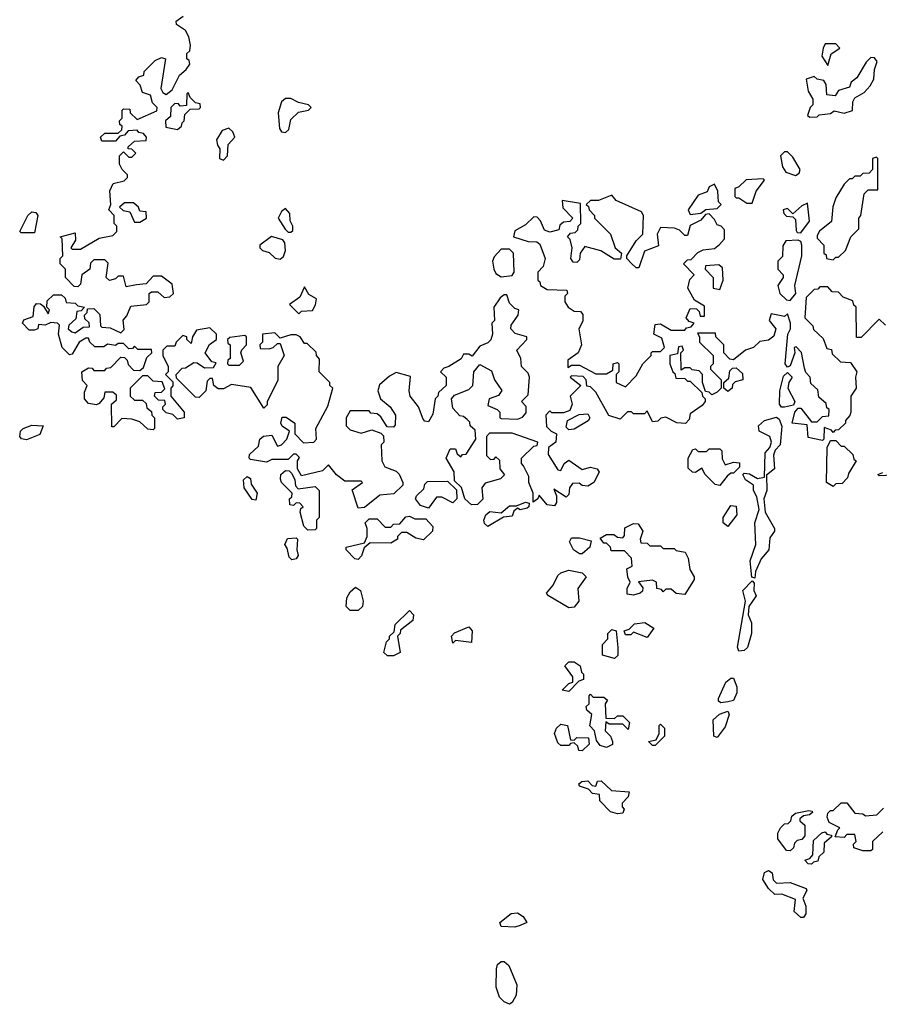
# Model space of a CAD drawing. Extents: x 2494106 to 2685573, y 758056 to 915185.
# Tile 302 of 507: x 2559020 to 2562206, y 900761 to 904410. Entities that reach past the tile are written whole.
import ezdxf

# ---------------------------------------------------------------- set-up
doc = ezdxf.new("R2010")
doc.units = 0

msp = doc.modelspace()

# ---------------------------------------------------------------- linework, layer by layer
at = {"layer": '0CON05XD'}
for points in [[(2560110, 902845), (2560120, 902855), (2560117.5, 902895), (2560161.7, 902978.3), (2560180, 903045), (2560170, 903055), (2560170, 903065), (2560130, 903105), (2560131.7, 903151.7), (2560120, 903165), (2560118.3, 903178.3), (2560085, 903210), (2560075, 903210), (2560060, 903235), (2560045, 903242.5), (2560025, 903242.5), (2559985, 903230), (2559965, 903250), (2559920, 903245), (2559920, 903215), (2559910, 903205), (2559911.7, 903191.7), (2559945, 903190), (2559960, 903195), (2559975, 903210), (2559985, 903210), (2560000, 903165), (2559976.7, 903125), (2559977, 903073), (2559937.5, 902995), (2559937, 902983), (2559925, 902970), (2559877, 903047), (2559805, 903057.5), (2559775, 903042.5), (2559755, 903042.5), (2559740, 903055), (2559735, 903080), (2559725, 903080), (2559715, 903070), (2559710, 903035), (2559685, 903010), (2559671.7, 903011.7), (2559601.7, 903081.7), (2559600, 903095), (2559621.7, 903118.3), (2559635, 903120), (2559665, 903140), (2559678.3, 903138.3), (2559705, 903120), (2559738.3, 903121.7), (2559748.3, 903138.3), (2559731.7, 903141.7), (2559707.5, 903175), (2559723.3, 903206.7), (2559750, 903225), (2559750, 903245), (2559725, 903267.5), (2559675, 903260), (2559660, 903235), (2559655, 903210), (2559640, 903225), (2559640, 903235), (2559625, 903240), (2559600, 903215), (2559595, 903200), (2559565, 903200), (2559550, 903185), (2559550, 903165), (2559570, 903125), (2559570, 903105), (2559560, 903095), (2559587.5, 903067.5), (2559587, 903053), (2559580, 903045), (2559580, 903015), (2559630, 902955), (2559630, 902935), (2559605, 902930), (2559587, 902947), (2559563, 902953), (2559550, 902965), (2559550, 902975), (2559560, 902985), (2559558.3, 902998.3), (2559535, 903000), (2559520, 903015), (2559521.7, 903028.3), (2559545, 903030), (2559558.3, 903041.7), (2559548.3, 903068.3), (2559515, 903070), (2559495, 903090), (2559475, 903090), (2559430, 903045), (2559430, 903015), (2559445, 903000), (2559475, 903000), (2559488.3, 902988.3), (2559491.7, 902971.7), (2559508.3, 902958.3), (2559510, 902945), (2559520, 902935), (2559520, 902895), (2559515, 902890), (2559495, 902892.5), (2559465, 902920), (2559435, 902930), (2559398.3, 902931.7), (2559368.3, 902901.7), (2559361.7, 902901.7), (2559360, 902985), (2559378.3, 903001.7), (2559378.3, 903018.3), (2559365, 903030), (2559335, 903030), (2559331.7, 903008.3), (2559315, 902987.5), (2559305, 902982.5), (2559275, 902987.5), (2559260, 903005), (2559260.7, 903029.3), (2559270, 903055), (2559253, 903073), (2559250, 903105), (2559275, 903120), (2559288.3, 903118.3), (2559295, 903110), (2559335, 903110), (2559341.7, 903118.3), (2559358.3, 903121.7), (2559395, 903160), (2559408.3, 903158.3), (2559418.3, 903148.3), (2559421.7, 903131.7), (2559441.7, 903111.7), (2559465, 903110), (2559478.3, 903121.7), (2559491.7, 903158.3), (2559510, 903175), (2559508.3, 903188.3), (2559458.3, 903188.3), (2559445, 903200), (2559438.3, 903191.7), (2559425, 903190), (2559405, 903210), (2559385, 903210), (2559375, 903202.5), (2559345, 903207.5), (2559331.7, 903198.3), (2559298.3, 903198.3), (2559280, 903215), (2559275, 903230), (2559265, 903230), (2559240, 903215), (2559215, 903170), (2559205, 903167.5), (2559177.5, 903195), (2559163.3, 903245), (2559167.5, 903277.5), (2559160, 903285), (2559135, 903287.5), (2559115, 903277.5), (2559090, 903280), (2559087.5, 903265), (2559075, 903260), (2559055, 903260), (2559030, 903285), (2559035, 903297.5), (2559070, 903310), (2559073.6, 903346.4), (2559081.7, 903358.3), (2559097, 903357), (2559108.3, 903348.3), (2559125, 903320), (2559130, 903335), (2559120, 903345), (2559121.7, 903368.3), (2559145, 903390), (2559175, 903390), (2559188.3, 903378.3), (2559191.7, 903361.7), (2559225, 903360), (2559235, 903350), (2559260, 903345), (2559248.3, 903331.7), (2559231.7, 903328.3), (2559228.3, 903301.7), (2559201.7, 903278.3), (2559200, 903265), (2559213, 903253), (2559225, 903250), (2559255, 903270), (2559278.3, 903271.7), (2559277, 903287), (2559261.7, 903301.7), (2559260, 903315), (2559270, 903325), (2559271.7, 903338.3), (2559295, 903340), (2559317, 903317), (2559320, 903275), (2559325, 903270), (2559355, 903267.5), (2559395, 903250), (2559407.5, 903262.5), (2559403, 903297), (2559417, 903313), (2559431.7, 903348.3), (2559490, 903355), (2559500, 903365), (2559500, 903395), (2559508.3, 903401.7), (2559531.7, 903401.7), (2559555, 903380), (2559577, 903383), (2559590, 903395), (2559585, 903430), (2559545, 903460), (2559515, 903460), (2559488.3, 903431.7), (2559453, 903427), (2559415, 903420), (2559405, 903460), (2559385, 903460), (2559375, 903450), (2559353, 903443), (2559340, 903455), (2559348.3, 903508.3), (2559335, 903520), (2559295, 903520), (2559282.5, 903507.5), (2559280, 903485), (2559250, 903465), (2559245, 903430), (2559235, 903420), (2559221.7, 903421.7), (2559190, 903455), (2559190, 903485), (2559170, 903505), (2559170, 903525), (2559180, 903535), (2559177.5, 903597.5), (2559170, 903605), (2559225, 903620), (2559227, 903593), (2559210, 903565), (2559215, 903560), (2559245, 903560), (2559315, 903600), (2559365, 903610), (2559380, 903625), (2559380, 903645), (2559370, 903655), (2559370, 903685), (2559350, 903705), (2559357.5, 903725), (2559353.6, 903776.4), (2559367, 903803), (2559407, 903813), (2559420, 903825), (2559420, 903835), (2559400, 903855), (2559390, 903875), (2559390, 903905), (2559405, 903920), (2559425, 903900), (2559435, 903900), (2559450, 903915), (2559435, 903930), (2559421.7, 903931.7), (2559421.7, 903938.3), (2559445, 903960), (2559488.3, 903961.7), (2559490, 903975), (2559478.3, 903988.3), (2559461.7, 903991.7), (2559455, 904000), (2559421.7, 903998.3), (2559408.3, 903981.7), (2559391.7, 903978.3), (2559375, 903960), (2559325, 903960), (2559320, 903975), (2559335, 903990), (2559385, 903990), (2559398.3, 904001.7), (2559400, 904015), (2559391.7, 904021.7), (2559390, 904035), (2559400, 904045), (2559400, 904075), (2559405, 904080), (2559428.3, 904078.3), (2559430, 904065), (2559455, 904040), (2559528.3, 904071.7), (2559530, 904085), (2559511.7, 904101.7), (2559505, 904130), (2559475, 904140), (2559467, 904167), (2559450, 904185), (2559461.7, 904198.3), (2559480, 904205), (2559481.7, 904218.3), (2559521.7, 904258.3), (2559545, 904270), (2559560, 904265), (2559543.3, 904155), (2559550.7, 904140.7), (2559563, 904133), (2559585, 904150), (2559612.5, 904205), (2559637.5, 904225), (2559650, 904245), (2559648.3, 904258.3), (2559640, 904265), (2559640, 904285), (2559650, 904295), (2559652.5, 904315), (2559646.4, 904346.4), (2559635, 904370), (2559601.7, 904391.7), (2559600, 904405), (2559626.4, 904423.6)], [(2562015, 904240), (2562027, 904283), (2562060, 904305), (2562045, 904320), (2562005, 904320), (2561997.5, 904305), (2561992.5, 904275), (2562015, 904240)], [(2561948.3, 904048.3), (2561975, 904050), (2561983, 904057), (2562025, 904062.5), (2562038.3, 904071.7), (2562075, 904063.8), (2562106.4, 904073.6), (2562107.5, 904105), (2562115, 904120), (2562149.3, 904140.7), (2562172.5, 904165), (2562185, 904190), (2562187.5, 904225), (2562197.5, 904255), (2562188.3, 904268.3), (2562175, 904270), (2562157, 904253), (2562122.5, 904195), (2562101.7, 904178.3), (2562095, 904160), (2562055, 904147.5), (2562041.7, 904128.3), (2562011.7, 904131.7), (2562009.3, 904169.3), (2562000, 904185), (2561975, 904190), (2561965, 904200), (2561935, 904190), (2561942.5, 904145), (2561960, 904115), (2561960, 904095), (2561950, 904085), (2561940, 904055), (2561948.3, 904048.3)], [(2559605, 904002.5), (2559620, 904015), (2559621.7, 904028.3), (2559630, 904035), (2559631.7, 904058.3), (2559651.7, 904078.3), (2559685, 904080), (2559690, 904085), (2559688.3, 904098.3), (2559671.7, 904101.7), (2559651.7, 904121.7), (2559645, 904140), (2559640, 904135), (2559638.3, 904091.7), (2559615, 904090), (2559608.3, 904098.3), (2559595, 904100), (2559580, 904085), (2559578.3, 904051.7), (2559560, 904035), (2559561.7, 904011.7), (2559605, 904002.5)], [(2560005, 903992.5), (2560017, 904003), (2560025, 904040), (2560053, 904067), (2560090, 904075), (2560100, 904085), (2560090, 904095), (2560053, 904103), (2560025, 904117.5), (2560005, 904117.5), (2559990, 904105), (2559977.5, 904065), (2559983, 904007), (2559990, 903995), (2560005, 903992.5)], [(2559775, 903890), (2559790, 903905), (2559793, 903947), (2559817.5, 903975), (2559810, 903995), (2559795, 904007.5), (2559770.7, 903999.3), (2559750, 903965), (2559752.5, 903945), (2559761.7, 903931.7), (2559760, 903895), (2559775, 903890)], [(2561895, 903832.5), (2561908.3, 903841.7), (2561912.5, 903855), (2561885, 903900), (2561865, 903920), (2561855, 903920), (2561840, 903905), (2561847.5, 903865), (2561860, 903845), (2561895, 903832.5)], [(2562035, 903520), (2562045, 903530), (2562055, 903530), (2562080, 903555), (2562100, 903605), (2562130, 903635), (2562130, 903675), (2562137.5, 903685), (2562150, 903765), (2562165, 903780), (2562200, 903780), (2562200, 903895), (2562195, 903900), (2562180, 903895), (2562180, 903855), (2562168.3, 903841.7), (2562145, 903840), (2562135, 903830), (2562115, 903830), (2562105, 903820), (2562095, 903820), (2562075, 903800), (2562045, 903750), (2562033, 903717), (2562028.3, 903661.7), (2561984.1, 903625.9), (2561975, 903610), (2561975, 903600), (2562000, 903575), (2562000, 903545), (2562008.3, 903538.3), (2562010, 903525), (2562035, 903520)], [(2561505, 903687.5), (2561545, 903692.5), (2561563, 903707), (2561605, 903710), (2561620, 903725), (2561610, 903735), (2561607.5, 903775), (2561595, 903800), (2561575, 903790), (2561568.3, 903771.7), (2561535, 903760), (2561497.5, 903705), (2561505, 903687.5)], [(2561735, 903730), (2561750, 903775), (2561780, 903815), (2561775, 903820), (2561713, 903817), (2561685, 903790), (2561670, 903785), (2561670, 903755), (2561675, 903750), (2561685, 903750), (2561715, 903730), (2561735, 903730)], [(2561265, 903050), (2561305, 903090), (2561330, 903135), (2561360, 903165), (2561360, 903175), (2561365, 903180), (2561395, 903180), (2561410, 903195), (2561399.3, 903229.3), (2561370, 903245), (2561375, 903280), (2561395, 903282.5), (2561435, 903260), (2561485, 903260), (2561491.7, 903268.3), (2561508.3, 903271.7), (2561520, 903285), (2561501.7, 903291.7), (2561490, 903305), (2561505, 903340), (2561528.3, 903338.3), (2561538.3, 903328.3), (2561541.7, 903311.7), (2561558.3, 903311.7), (2561558.3, 903348.3), (2561520.7, 903370.7), (2561496.7, 903415), (2561503, 903447), (2561520, 903465), (2561480, 903505), (2561495, 903520), (2561508.3, 903521.7), (2561533, 903547), (2561553, 903557), (2561595, 903562.5), (2561613, 903577), (2561631.7, 903598.3), (2561631.7, 903631.7), (2561620, 903645), (2561605, 903650), (2561595, 903670), (2561575, 903690), (2561561.7, 903688.3), (2561545, 903667.5), (2561505, 903647.5), (2561495, 903610), (2561485, 903610), (2561465, 903630), (2561447, 903637), (2561395, 903640), (2561382.5, 903615), (2561387.5, 903572.5), (2561335, 903552.5), (2561315, 903490), (2561305, 903490), (2561287, 903507), (2561270, 903525), (2561270, 903535), (2561305, 903590), (2561330, 903615), (2561332.5, 903685), (2561325, 903697.5), (2561230, 903740), (2561215, 903760), (2561165, 903740), (2561135, 903740), (2561120, 903725), (2561128.3, 903718.3), (2561130, 903705), (2561150, 903685), (2561150, 903675), (2561210, 903615), (2561227.5, 903565), (2561250, 903545), (2561247, 903523), (2561223, 903523), (2561173.6, 903553.6), (2561115, 903570), (2561097.5, 903545), (2561095, 903520), (2561085, 903510), (2561071.7, 903511.7), (2561062.5, 903525), (2561067.5, 903565), (2561060, 903595), (2561050, 903605), (2561061.7, 903618.3), (2561078.3, 903621.7), (2561088.3, 903631.7), (2561090, 903645), (2561100, 903655), (2561098.3, 903728.3), (2561030, 903740), (2561033, 903713), (2561070, 903675), (2561058.3, 903661.7), (2561035, 903660), (2561021.7, 903648.3), (2561018.3, 903631.7), (2560985, 903622.5), (2560965, 903630), (2560950, 903665), (2560938.3, 903678.3), (2560925, 903680), (2560895, 903650), (2560855, 903627.5), (2560850, 903605), (2560905, 903587.5), (2560937, 903587), (2560948.3, 903578.3), (2560967.5, 903525), (2560960, 903495), (2560940, 903475), (2560940, 903445), (2560948.3, 903438.3), (2560950, 903425), (2560975, 903410), (2561048.3, 903408.3), (2561050, 903395), (2561040, 903385), (2561040, 903365), (2561052.5, 903345), (2561075, 903330), (2561098.3, 903328.3), (2561107, 903317), (2561107, 903293), (2561092.5, 903265), (2561102.5, 903205), (2561090, 903175), (2561051.7, 903148.3), (2561051.7, 903121.7), (2561065, 903130), (2561095, 903130), (2561155, 903097.5), (2561195, 903097.5), (2561218.3, 903111.7), (2561220, 903135), (2561235, 903140), (2561240, 903135), (2561240, 903105), (2561230, 903095), (2561230, 903065), (2561265, 903050)], [(2559465, 903660), (2559490, 903675), (2559488.3, 903698.3), (2559465, 903700), (2559460, 903715), (2559441.7, 903731.7), (2559408.3, 903731.7), (2559390, 903715), (2559403, 903703), (2559428.3, 903698.3), (2559445, 903660), (2559465, 903660)], [(2561915, 903620), (2561947.1, 903662.9), (2561940, 903730), (2561919.3, 903720.7), (2561885, 903690), (2561865, 903710), (2561850, 903705), (2561851.7, 903691.7), (2561861.7, 903681.7), (2561885, 903680), (2561895, 903670), (2561898.3, 903628.3), (2561901.7, 903621.7), (2561915, 903620)], [(2559075, 903620), (2559025, 903620), (2559020, 903625), (2559050, 903685), (2559065, 903697.5), (2559080, 903695), (2559087.5, 903685), (2559075, 903620)], [(2560025, 903622.5), (2560031.7, 903628.3), (2560032.5, 903645), (2560022.5, 903665), (2560021.7, 903691.7), (2560005, 903710), (2559990.7, 903699.3), (2559977.5, 903675), (2560003.6, 903633.6), (2560015, 903622.5), (2560025, 903622.5)], [(2559985, 903522.5), (2559997.5, 903532.5), (2560005.7, 903554.3), (2560002.9, 903582.9), (2559995, 903593.8), (2559953.6, 903606.4), (2559910, 903575), (2559910, 903565), (2559920, 903555), (2559945, 903547.5), (2559966.4, 903526.4), (2559985, 903522.5)], [(2561875, 903370), (2561896.2, 903395), (2561893.3, 903425), (2561919.2, 903535), (2561918.8, 903575), (2561915, 903587.5), (2561905, 903593.3), (2561860, 903590), (2561848.3, 903571.7), (2561847.5, 903532.5), (2561830, 903515), (2561830, 903485), (2561850, 903465), (2561850, 903455), (2561830, 903425), (2561837.5, 903395), (2561861.7, 903371.7), (2561875, 903370)], [(2560805, 903457.5), (2560845, 903462.5), (2560852.5, 903475), (2560850, 903545), (2560835, 903560), (2560805, 903560), (2560778.3, 903531.7), (2560772.5, 903515), (2560777.5, 903485), (2560785, 903470), (2560805, 903457.5)], [(2561615, 903410), (2561627.5, 903445), (2561625, 903490), (2561611.7, 903501.7), (2561561.7, 903498.3), (2561560, 903485), (2561590, 903455), (2561590, 903415), (2561615, 903410)], [(2562228.3, 903278.3), (2562205, 903300), (2562138.3, 903231.7), (2562121.7, 903231.7), (2562120, 903345), (2562111.7, 903351.7), (2562108.3, 903368.3), (2562071.7, 903381.7), (2562055, 903400), (2562031.7, 903401.7), (2562015, 903420), (2561985, 903420), (2561978.3, 903411.7), (2561965, 903410), (2561935, 903380), (2561930, 903305), (2561960, 903275), (2561961.7, 903261.7), (2561998.3, 903228.3), (2562011.7, 903191.7), (2562028.3, 903188.3), (2562031.7, 903171.7), (2562061.7, 903141.7), (2562099.3, 903139.3), (2562122.5, 903105), (2562117.5, 903085), (2562120, 903045), (2562100, 903015), (2562100, 902955), (2562097, 902943), (2562080, 902925), (2562080, 902915), (2562055, 902890), (2562041.7, 902888.3), (2562035, 902880), (2562028.3, 902888.3), (2562001.7, 902898.3), (2562000, 902855), (2561995, 902850), (2561941.7, 902861.7), (2561938.3, 902908.3), (2561882.5, 902915), (2561892.5, 902955), (2561905, 902970), (2561915, 902970), (2561955, 902920), (2561975, 902920), (2561995, 902940), (2562018.3, 902941.7), (2562020, 902965), (2562011.7, 902971.7), (2562008.3, 902988.3), (2561981.7, 903011.7), (2561978.3, 903038.3), (2561951.7, 903061.7), (2561950, 903085), (2561933, 903103), (2561928.3, 903118.3), (2561917, 903177), (2561898.3, 903198.3), (2561890, 903195), (2561892.5, 903175), (2561875, 903127.5), (2561865, 903122.5), (2561856.7, 903135), (2561866.7, 903245), (2561876.7, 903265), (2561876.7, 903285), (2561865, 903320), (2561855, 903310), (2561805, 903320), (2561797.5, 903295), (2561822.5, 903265), (2561815, 903237.5), (2561795, 903222.5), (2561763, 903217), (2561740, 903195), (2561710, 903185), (2561665, 903150), (2561651.7, 903151.7), (2561630, 903175), (2561630, 903205), (2561600, 903235), (2561598.3, 903248.3), (2561531.7, 903248.3), (2561540, 903235), (2561540, 903215), (2561590, 903165), (2561590, 903135), (2561580, 903125), (2561580, 903115), (2561620, 903075), (2561620, 903045), (2561605, 903030), (2561585, 903020), (2561575, 903030), (2561561.7, 903031.7), (2561550, 903065), (2561550, 903095), (2561538.3, 903108.3), (2561512.5, 903112.5), (2561505, 903120), (2561485, 903120), (2561471.7, 903111.7), (2561470, 903175), (2561480, 903185), (2561475, 903200), (2561461.7, 903198.3), (2561458.3, 903171.7), (2561430, 903165), (2561430, 903135), (2561440, 903105), (2561448.3, 903098.3), (2561451.7, 903081.7), (2561485, 903080), (2561495, 903070), (2561505, 903070), (2561548.3, 903028.3), (2561550, 903015), (2561560, 903005), (2561560, 902995), (2561549.3, 902980.7), (2561505, 902950), (2561501.7, 902928.3), (2561487, 902913), (2561455, 902916.2), (2561415, 902937.5), (2561396.7, 902933.3), (2561385, 902922.5), (2561365, 902920), (2561345, 902960), (2561335, 902950), (2561295, 902950), (2561287, 902957), (2561273, 902957), (2561245, 902930), (2561203, 902943), (2561155, 903030), (2561135, 903050), (2561121.7, 903051.7), (2561120, 903075), (2561108.3, 903088.3), (2561065, 903090), (2561060, 903085), (2561100, 903055), (2561060, 903015), (2561067.5, 902985), (2561058.3, 902961.7), (2561035, 902952.5), (2560992.5, 902952.5), (2560985, 902960), (2560970, 902945), (2560973, 902903), (2560990, 902885), (2561010, 902875), (2561007.5, 902845), (2560980, 902825), (2560978.3, 902798.3), (2561015, 902742.5), (2561025, 902740), (2561037.5, 902765), (2561055, 902777.5), (2561105, 902743.3), (2561135, 902751.2), (2561160, 902745), (2561167, 902733), (2561147.5, 902695), (2561125, 902681.2), (2561105, 902683.3), (2561093, 902693), (2561069.3, 902690.7), (2561057.5, 902675), (2561055, 902650), (2561045, 902640), (2561000, 902670), (2561010, 902645), (2561009.3, 902620.7), (2561001.7, 902608.3), (2560975, 902612.5), (2560945, 902647.5), (2560940, 902635), (2560922.5, 902622.5), (2560922.5, 902655), (2560906.7, 902695), (2560907, 902717), (2560887, 902757), (2560880, 902765), (2560880, 902785), (2560925, 902830), (2560938.3, 902831.7), (2560940, 902845), (2560845, 902877.5), (2560761.7, 902878.3), (2560750, 902865), (2560750, 902795), (2560765, 902780), (2560778.3, 902781.7), (2560785, 902790), (2560798.3, 902778.3), (2560800, 902745), (2560817, 902723), (2560801.7, 902708.3), (2560745, 902692.5), (2560732.5, 902675), (2560737, 902633), (2560717, 902613), (2560695, 902612.5), (2560670, 902635), (2560657, 902677), (2560631.7, 902701.7), (2560630, 902735), (2560600, 902785), (2560615, 902820), (2560635, 902820), (2560641.7, 902801.7), (2560655, 902790), (2560661.7, 902798.3), (2560675, 902800), (2560710, 902855), (2560708.3, 902888.3), (2560690, 902905), (2560688.3, 902918.3), (2560678.3, 902928.3), (2560665, 902940), (2560651.7, 902941.7), (2560625, 902970), (2560620, 903005), (2560631.7, 903018.3), (2560685, 903040), (2560700, 903055), (2560702.5, 903105), (2560725, 903132.5), (2560768.3, 903108.3), (2560780, 903075), (2560806.4, 903036.4), (2560795, 903017.5), (2560760, 903005), (2560755, 902980), (2560790, 902965), (2560800, 902955), (2560800, 902935), (2560805, 902932.5), (2560865, 902930), (2560883, 902937), (2560897, 902953), (2560897, 902977), (2560880, 902995), (2560905, 903020), (2560910, 903085), (2560905, 903100), (2560880, 903125), (2560877.5, 903155), (2560862.5, 903185), (2560900, 903225), (2560900, 903235), (2560856.7, 903246.7), (2560840, 903265), (2560841.7, 903278.3), (2560867.5, 903315), (2560870, 903335), (2560855, 903340), (2560835, 903360), (2560825, 903390), (2560815, 903390), (2560800.7, 903379.3), (2560777.5, 903345), (2560780, 903295), (2560770, 903285), (2560772.5, 903245), (2560766.1, 903223.9), (2560755, 903212.5), (2560725, 903200), (2560697, 903163), (2560685, 903170), (2560665, 903170), (2560656.4, 903153.6), (2560610, 903125), (2560591.7, 903118.3), (2560580, 903105), (2560600, 903085), (2560600, 903055), (2560571.7, 903028.3), (2560570, 903015), (2560560, 903005), (2560551.7, 902948.3), (2560535, 902920), (2560521.7, 902921.7), (2560515, 902930), (2560497.5, 902975), (2560467.5, 903015), (2560463.3, 903035), (2560468.3, 903088.3), (2560415, 903102.5), (2560390.7, 903089.3), (2560353.6, 903056.4), (2560347.5, 903035), (2560357.5, 903005), (2560392.5, 902975), (2560412.5, 902945), (2560411.7, 902908.3), (2560405, 902900), (2560381.7, 902901.7), (2560358.3, 902938.3), (2560345, 902950), (2560321.7, 902951.7), (2560315, 902960), (2560245, 902960), (2560230, 902935), (2560230, 902905), (2560245, 902890), (2560285, 902877.5), (2560325, 902890), (2560358.3, 902878.3), (2560368.3, 902868.3), (2560370, 902845), (2560360, 902835), (2560362.5, 902775), (2560373.3, 902753.3), (2560415, 902737.5), (2560426.4, 902726.4), (2560440, 902695), (2560440, 902685), (2560407, 902653), (2560355, 902647.5), (2560298.3, 902601.7), (2560275, 902600), (2560252.5, 902667.5), (2560290, 902695), (2560285, 902700), (2560225, 902700), (2560193.6, 902723.6), (2560165, 902760), (2560141.7, 902738.3), (2560065, 902720), (2560050, 902745), (2560050, 902775), (2560057, 902787), (2560045, 902800), (2560035, 902800), (2560015, 902780), (2559955, 902780), (2559935, 902770), (2559875, 902780), (2559870, 902785), (2559871.7, 902798.3), (2559905, 902830), (2559910, 902855), (2559923, 902867), (2559955, 902870), (2559975, 902830), (2559990, 902835), (2560010, 902855), (2560020, 902885), (2559993.3, 902903.3), (2559987.5, 902915), (2559993, 902937), (2560007, 902937), (2560040, 902915), (2560040, 902875), (2560071.7, 902841.7), (2560110, 902845)], [(2560055, 903320), (2560065, 903330), (2560105, 903332.5), (2560116.4, 903353.6), (2560120, 903375), (2560091.7, 903391.7), (2560075, 903420), (2560058.3, 903381.7), (2560020, 903355), (2560055, 903320)], [(2559835, 903130), (2559850, 903145), (2559840, 903175), (2559843, 903187), (2559860, 903205), (2559860, 903235), (2559855, 903240), (2559798.3, 903231.7), (2559790, 903225), (2559791.7, 903211.7), (2559800, 903205), (2559800, 903155), (2559791.7, 903148.3), (2559790, 903135), (2559795, 903130), (2559835, 903130)], [(2561645, 903032.5), (2561630, 903045), (2561630, 903065), (2561648.3, 903081.7), (2561651.7, 903108.3), (2561661.7, 903118.3), (2561675, 903120), (2561698.3, 903098.3), (2561700, 903075), (2561671.7, 903068.3), (2561661.7, 903058.3), (2561660, 903045), (2561645, 903032.5)], [(2561843.9, 902973.9), (2561836.2, 902985), (2561836.7, 903035), (2561850.5, 903089.5), (2561865, 903102.5), (2561883.3, 903085), (2561870, 903065), (2561866.7, 903045), (2561892.5, 902995), (2561888.3, 902981.7), (2561855, 902974), (2561843.9, 902973.9)], [(2561055, 902890), (2561045, 902900), (2561050, 902925), (2561093, 902947), (2561125, 902950), (2561132.5, 902935), (2561126.4, 902923.6), (2561075, 902892.5), (2561055, 902890)], [(2561745, 902340), (2561733.9, 902343.9), (2561726.7, 902405), (2561748.6, 902465), (2561744, 902545), (2561760, 902595), (2561751.7, 902641.7), (2561740, 902665), (2561740, 902685), (2561710, 902705), (2561700, 902725), (2561705, 902730), (2561725, 902727.5), (2561755, 902710), (2561780, 902715), (2561783.3, 902805), (2561800, 902825), (2561806.2, 902845), (2561800, 902865), (2561760, 902885), (2561757.5, 902905), (2561780, 902925), (2561825, 902937.5), (2561835, 902930), (2561844, 902904), (2561838.8, 902835), (2561820, 902815), (2561813.9, 902796.1), (2561818, 902745), (2561787.5, 902722.5), (2561788.8, 902665), (2561777.5, 902635), (2561783.3, 902585), (2561817.5, 902525), (2561817.5, 902515), (2561800.7, 902489.3), (2561796.7, 902445), (2561768.3, 902411.7), (2561747.5, 902365), (2561745, 902340)], [(2559045, 902853.3), (2559026.4, 902856.4), (2559020, 902865), (2559023.3, 902885), (2559032.5, 902895), (2559065, 902907.5), (2559107.5, 902905), (2559095, 902872.5), (2559045, 902853.3)], [(2562035, 902680), (2562010, 902695), (2562012.5, 902825), (2562025, 902850), (2562045, 902850), (2562065, 902830), (2562075, 902830), (2562108.3, 902798.3), (2562111.7, 902781.7), (2562120, 902775), (2562091.7, 902728.3), (2562088.3, 902711.7), (2562068.3, 902691.7), (2562045, 902690), (2562035, 902680)], [(2561615, 902683.3), (2561597, 902687), (2561560, 902725), (2561548.3, 902748.3), (2561525, 902732.5), (2561513, 902733), (2561497.5, 902747.5), (2561498, 902785), (2561515, 902817.5), (2561525, 902820), (2561535, 902810), (2561565, 902810), (2561575, 902820), (2561615, 902820), (2561621.7, 902811.7), (2561623, 902783), (2561635, 902760), (2561665, 902770), (2561688.3, 902768.3), (2561688.3, 902751.7), (2561665, 902730), (2561655, 902730), (2561641.7, 902718.3), (2561615, 902683.3)], [(2560088.3, 902518.3), (2560073, 902533), (2560060, 902585), (2560061.7, 902598.3), (2560070, 902605), (2560058.3, 902618.3), (2560045, 902620), (2560035, 902610), (2560021.7, 902611.7), (2560020, 902635), (2560028.3, 902641.7), (2560030, 902655), (2559990, 902695), (2559987, 902707), (2559987.5, 902725), (2560005, 902740), (2560018.3, 902738.3), (2560028.3, 902728.3), (2560040, 902705), (2560042.5, 902682.5), (2560051.7, 902671.7), (2560115, 902680), (2560130, 902665), (2560130, 902565), (2560120, 902555), (2560120, 902525), (2560115, 902520), (2560088.3, 902518.3)], [(2559895, 902630), (2559881.7, 902631.7), (2559852.5, 902675), (2559850, 902705), (2559862.5, 902717.5), (2559875, 902710), (2559878.3, 902688.3), (2559900, 902655), (2559895, 902630)], [(2562255, 902722.5), (2562205, 902720), (2562200, 902725), (2562218.3, 902731.7)], [(2560535, 902600), (2560505, 902610), (2560487.5, 902635), (2560490, 902645), (2560518.3, 902671.7), (2560521.7, 902688.3), (2560531.7, 902698.3), (2560605, 902700), (2560638.3, 902668.3), (2560640, 902635), (2560625, 902620), (2560585, 902640), (2560565, 902640), (2560535, 902600)], [(2560755, 902532.5), (2560743, 902543), (2560740, 902555), (2560747.5, 902575), (2560763, 902587), (2560805, 902582.5), (2560835, 902608.8), (2560861.7, 902608.3), (2560895, 902622.5), (2560908.3, 902618.3), (2560907.5, 902605), (2560900.7, 902599.3), (2560875, 902593.3), (2560865, 902600), (2560851.2, 902588.8), (2560845, 902570), (2560813, 902567), (2560755, 902532.5)], [(2561645, 902532.5), (2561627.5, 902545), (2561627.5, 902565), (2561655, 902610), (2561675, 902607.5), (2561677.5, 902575), (2561645, 902532.5)], [(2560275, 902410), (2560261.7, 902411.7), (2560230, 902445), (2560230, 902455), (2560298.3, 902471.7), (2560307.5, 902495), (2560307.5, 902525), (2560300, 902545), (2560315, 902560), (2560345, 902560), (2560375, 902530), (2560395, 902530), (2560405, 902540), (2560428.3, 902541.7), (2560451.7, 902568.3), (2560465, 902570), (2560485, 902560), (2560525, 902560), (2560551.7, 902531.7), (2560550, 902515), (2560517, 902483), (2560488.3, 902488.3), (2560455, 902510), (2560435, 902510), (2560420, 902495), (2560420, 902485), (2560395, 902470), (2560318.3, 902471.7), (2560297, 902453), (2560287, 902423), (2560275, 902410)], [(2561295, 902277.5), (2561271.7, 902281.7), (2561271.7, 902301.7), (2561282.5, 902325), (2561273.6, 902343.6), (2561270, 902375), (2561290, 902385), (2561287.5, 902415), (2561261.7, 902441.7), (2561211.7, 902441.7), (2561210, 902455), (2561195, 902470), (2561185, 902470), (2561171.7, 902488.3), (2561195, 902502.5), (2561221.7, 902501.7), (2561235, 902492.5), (2561255, 902490), (2561261.7, 902498.3), (2561263.3, 902526.7), (2561295, 902542.5), (2561311.7, 902541.7), (2561330, 902515), (2561320, 902485), (2561321.7, 902471.7), (2561345, 902470), (2561355, 902460), (2561395, 902460), (2561405, 902450), (2561445, 902450), (2561452.5, 902442.5), (2561486.7, 902436.7), (2561497.5, 902415), (2561503, 902373), (2561520, 902345), (2561520, 902335), (2561485, 902280), (2561453, 902283), (2561435, 902300), (2561415, 902300), (2561405, 902290), (2561398.3, 902298.3), (2561381.7, 902301.7), (2561380, 902325), (2561365, 902332.5), (2561313.6, 902326.4), (2561330, 902305), (2561328.3, 902291.7), (2561320, 902285), (2561295, 902277.5)], [(2560028.3, 902408.3), (2560018.3, 902418.3), (2560011.7, 902451.7), (2560002.5, 902465), (2560013, 902487), (2560045, 902490), (2560050, 902485), (2560047.5, 902445), (2560052.5, 902425), (2560045, 902412.5), (2560028.3, 902408.3)], [(2561105, 902430), (2561095, 902430), (2561072.5, 902445), (2561057.5, 902475), (2561065, 902490), (2561095, 902490), (2561138.3, 902478.3), (2561132.5, 902455), (2561105, 902430)], [(2561055, 902230), (2560980, 902275), (2560972.5, 902285), (2560997.5, 902315), (2561015, 902350), (2561025, 902360), (2561055, 902370), (2561105, 902360), (2561120, 902345), (2561088.3, 902301.7), (2561092.5, 902255), (2561075, 902232.5), (2561055, 902230)], [(2560275, 902220), (2560245, 902220), (2560230, 902235), (2560233, 902267), (2560245, 902290), (2560265, 902306.7), (2560282.5, 902295), (2560292.5, 902255), (2560290, 902235), (2560275, 902220)], [(2561685, 902070), (2561680, 902085), (2561710, 902255), (2561700, 902295), (2561735, 902330), (2561741.7, 902321.7), (2561741.2, 902295), (2561750, 902275), (2561722.5, 902235), (2561720, 902205), (2561732.5, 902175), (2561732.5, 902135), (2561717.1, 902082.9), (2561705, 902072.5), (2561685, 902070)], [(2560405, 902052.5), (2560383, 902053), (2560370, 902065), (2560380, 902105), (2560390, 902115), (2560390, 902125), (2560408.3, 902141.7), (2560411.7, 902168.3), (2560465, 902220), (2560480, 902205), (2560477, 902183), (2560431.7, 902148.3), (2560430, 902135), (2560420, 902125), (2560430, 902065), (2560405, 902052.5)], [(2560625, 902100), (2560620, 902125), (2560631.7, 902138.3), (2560685, 902160), (2560697.5, 902145), (2560695, 902102.5), (2560635, 902110), (2560625, 902100)], [(2561345, 902120), (2561295, 902140), (2561285, 902130), (2561265, 902130), (2561260, 902145), (2561278.3, 902151.7), (2561298.3, 902171.7), (2561336.4, 902176.4), (2561370, 902155), (2561345, 902120)], [(2561225, 902042.5), (2561180, 902055), (2561180, 902095), (2561200, 902115), (2561200, 902135), (2561215, 902150), (2561230, 902145), (2561237, 902083), (2561236.4, 902053.6), (2561225, 902042.5)], [(2561055, 901920), (2561030, 901925), (2561055, 901950), (2561070, 901955), (2561070, 901975), (2561040, 902015), (2561055, 902030), (2561075, 902030), (2561097.5, 902015), (2561102.5, 901992.5), (2561110, 901985), (2561110, 901965), (2561091.7, 901958.3), (2561055, 901920)], [(2561618.3, 901878.3), (2561610, 901885), (2561610, 901895), (2561637.5, 901955), (2561655, 901970), (2561665, 901970), (2561678.1, 901938.1), (2561677.5, 901915), (2561665, 901887.5), (2561645, 901882.5), (2561618.3, 901878.3)], [(2561195, 901712.5), (2561170.7, 901720.7), (2561158.3, 901738.3), (2561150, 901775), (2561133, 901793), (2561140, 901835), (2561121.7, 901851.7), (2561120, 901865), (2561130, 901875), (2561130, 901905), (2561135, 901910), (2561145, 901900), (2561185, 901900), (2561198.3, 901888.3), (2561190, 901875), (2561191.7, 901821.7), (2561225, 901820), (2561235, 901830), (2561255, 901830), (2561280, 901805), (2561275, 901780), (2561255, 901800), (2561205, 901800), (2561191.7, 901808.3), (2561190, 901775), (2561210, 901755), (2561217.5, 901735), (2561216.4, 901723.6), (2561195, 901712.5)], [(2561605, 901750), (2561592.5, 901755), (2561590, 901815), (2561613, 901837), (2561645, 901847.5), (2561648.8, 901835), (2561635, 901790), (2561605, 901750)], [(2561105, 901700), (2561091.7, 901701.7), (2561088.3, 901718.3), (2561075, 901730), (2561061.7, 901728.3), (2561055, 901720), (2561025, 901720), (2561015, 901730), (2561002.5, 901765), (2561010, 901785), (2561025, 901800), (2561050, 901795), (2561061.7, 901741.7), (2561075, 901740), (2561085, 901750), (2561128.3, 901748.3), (2561130, 901725), (2561105, 901700)], [(2561375, 901720), (2561365, 901720), (2561350, 901735), (2561378.3, 901741.7), (2561390, 901765), (2561390, 901795), (2561395, 901800), (2561410, 901785), (2561410, 901755), (2561375, 901720)], [(2561235, 901467.5), (2561210, 901475), (2561170, 901515), (2561168.3, 901538.3), (2561143, 901543), (2561128.3, 901558.3), (2561095, 901570), (2561091.7, 901578.3), (2561103, 901587), (2561125, 901590), (2561141.7, 901571.7), (2561155, 901570), (2561161.7, 901588.3), (2561175, 901590), (2561213, 901553), (2561278.3, 901548.3), (2561275, 901530), (2561253, 901507), (2561253, 901493), (2561260, 901485), (2561255, 901470), (2561235, 901467.5)], [(2562175, 901330), (2562145, 901330), (2562111.7, 901341.7), (2562110, 901355), (2562120, 901365), (2562115, 901390), (2562085, 901390), (2562075, 901380), (2562041.7, 901381.7), (2562051.7, 901408.3), (2562060, 901415), (2562020, 901435), (2562012.5, 901455), (2562015, 901470), (2562025, 901480), (2562035, 901480), (2562065, 901507.5), (2562085, 901507.5), (2562115, 901470), (2562145, 901467.5), (2562155, 901460), (2562197, 901463), (2562221.7, 901488.3)], [(2561875, 901330), (2561861.7, 901331.7), (2561830, 901375), (2561830, 901395), (2561840, 901415), (2561855, 901430), (2561868.3, 901431.7), (2561878.3, 901441.7), (2561881.7, 901458.3), (2561895, 901470), (2561945, 901480), (2561957, 901477), (2561958.3, 901471.7), (2561947, 901463), (2561925, 901460), (2561911.7, 901448.3), (2561911.7, 901441.7), (2561930, 901425), (2561930, 901385), (2561918.3, 901371.7), (2561901.7, 901368.3), (2561891.7, 901358.3), (2561888.3, 901341.7), (2561875, 901330)], [(2561955, 901280), (2561941.7, 901281.7), (2561930, 901295), (2561948.3, 901301.7), (2561960, 901315), (2561961.7, 901368.3), (2561993, 901397), (2562005, 901400), (2562011.7, 901391.7), (2562028.3, 901388.3), (2562028.3, 901381.7), (2562001.7, 901358.3), (2562000, 901325), (2561981.7, 901308.3), (2561978.3, 901291.7), (2561961.7, 901288.3), (2561955, 901280)], [(2562219.3, 901400.7), (2562180, 901365), (2562180, 901335), (2562175, 901330)], [(2561925, 901083.3), (2561915, 901083.3), (2561890, 901105), (2561895, 901150), (2561845, 901170), (2561818.3, 901168.3), (2561795, 901190), (2561773.6, 901223.6), (2561780.7, 901249.3), (2561795, 901257.5), (2561808.3, 901248.3), (2561813, 901223), (2561825, 901210), (2561875, 901212.5), (2561935, 901190), (2561937, 901183), (2561922.5, 901155), (2561933.3, 901125), (2561933, 901097), (2561925, 901083.3)], [(2560855, 901046.7), (2560805, 901050), (2560800, 901065), (2560841.7, 901098.3), (2560865, 901100), (2560886.4, 901086.4), (2560900, 901065), (2560875, 901053.3), (2560855, 901046.7)], [(2560835, 900761.2), (2560815, 900770), (2560797.7, 900787.7), (2560786, 900825), (2560787, 900893), (2560791.2, 900908.8), (2560805, 900920), (2560815, 900920), (2560832.5, 900905), (2560863, 900833), (2560860, 900795), (2560845, 900767.5), (2560835, 900761.2)]]:
    msp.add_lwpolyline(points, dxfattribs=at)

doc.saveas('drawing.dxf')
